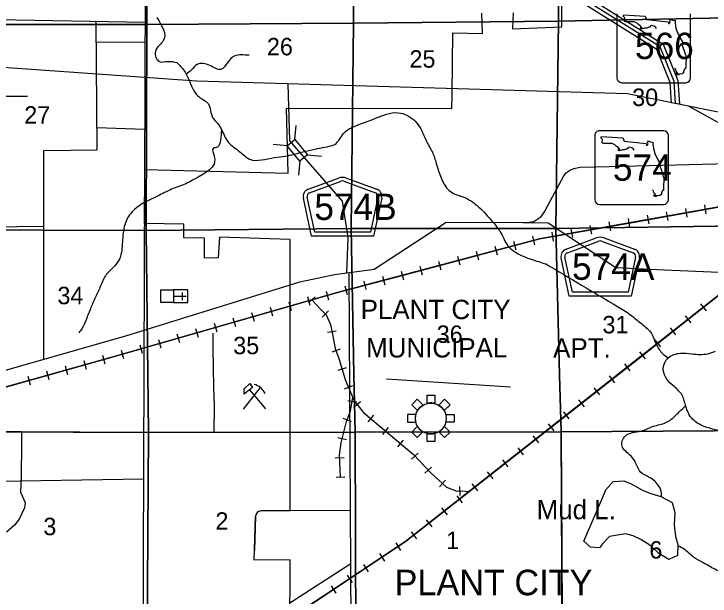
# Model space of a CAD drawing. Extents: x 380424 to 701066, y 1117407 to 1412949.
# Drawn here: x 592389 to 610335, y 1327133 to 1342151 of the extents above; entities that cross this region are included whole.
import ezdxf

# ---------------------------------------------------------------- set-up
doc = ezdxf.new("R2010")
doc.units = 0
for name, color, linetype in [('Airport Names', 7, 'Continuous'), ('Airport Runways', 7, 'Continuous'), ('Airports Commercial', 7, 'Continuous'), ('Bridges and Drawbridges County Highways', 7, 'Continuous'), ('Cities Incorporated Area', 7, 'Continuous'), ('Connecting Roads', 7, 'Continuous'), ('County Routes Highway Center Lines', 7, 'Continuous'), ('Culture', 7, 'Continuous'), ('Lakes and Ponds', 7, 'Continuous'), ('Lakes and Ponds Text', 7, 'Continuous'), ('Local Roads Paved', 7, 'Continuous'), ('Narrow Canals', 7, 'Continuous'), ('Narrow River Creek and Branch and Slough', 7, 'Continuous'), ('Other Incorporated Names', 7, 'Continuous'), ('Railroads', 7, 'Continuous'), ('Roadshields County Roads', 7, 'Continuous'), ('Roadshilelds State Highways', 7, 'Continuous'), ('Section Lines', 7, 'Continuous'), ('Section Numbers', 7, 'Continuous'), ('State Route Divided Highway Outline and Fill', 7, 'Continuous'), ('State Routes Highway Center Lines', 7, 'Continuous'), ('Swamps', 7, 'Continuous'), ('Township  and Range lines', 7, 'Continuous'), ('US Routes Highway Center Lines', 7, 'Continuous')]:
    doc.layers.add(name, color=color, linetype=linetype)

msp = doc.modelspace()

# ---------------------------------------------------------------- linework, layer by layer
at = {"layer": 'Airport Runways'}
msp.add_line((601995, 1332740), (605188, 1332529), dxfattribs=at)
at = {"layer": 'Airports Commercial'}
for points in [[(602784, 1332210), (602935, 1332059), (602914, 1332047), (602896, 1332034), (602877, 1332018), (602857, 1332000), (602840, 1331982), (602818, 1331955), (602803, 1331934), (602793, 1331918), (602643, 1332069)], [(603038, 1332318), (603238, 1332318), (603238, 1332102), (603222, 1332106), (603202, 1332110), (603187, 1332112), (603166, 1332114), (603152, 1332115), (603140, 1332115), (603121, 1332114), (603099, 1332113), (603084, 1332111), (603070, 1332109), (603054, 1332106), (603038, 1332102), (603038, 1332102)], [(603341, 1332060), (603491, 1332210), (603633, 1332069), (603483, 1331919), (603470, 1331938), (603457, 1331957), (603439, 1331979), (603423, 1331996), (603407, 1332011), (603386, 1332029), (603364, 1332045), (603346, 1332056)], [(602751, 1331818), (602538, 1331818), (602538, 1331618), (602750, 1331618), (602746, 1331639), (602741, 1331668), (602739, 1331688), (602738, 1331709), (602738, 1331729), (602740, 1331750), (602742, 1331772), (602746, 1331791), (602749, 1331808)], [(603525, 1331818), (603738, 1331818), (603738, 1331618), (603526, 1331618), (603530, 1331633), (603533, 1331657), (603536, 1331668), (603537, 1331689), (603538, 1331713), (603538, 1331725), (603538, 1331737), (603535, 1331759), (603532, 1331782), (603529, 1331798)], [(602793, 1331512), (602643, 1331361), (602784, 1331220), (602933, 1331369), (602934, 1331371), (602923, 1331378), (602908, 1331388), (602896, 1331396), (602882, 1331407), (602870, 1331418), (602856, 1331431), (602844, 1331444), (602831, 1331458), (602820, 1331473), (602809, 1331487), (602801, 1331500), (602795, 1331508)], [(603482, 1331512), (603633, 1331361), (603491, 1331220), (603341, 1331370), (603350, 1331376), (603359, 1331382), (603370, 1331389), (603383, 1331399), (603396, 1331408), (603406, 1331419), (603420, 1331431), (603434, 1331445), (603447, 1331460), (603458, 1331475), (603468, 1331489), (603479, 1331505)], [(603238, 1331327), (603238, 1331118), (603038, 1331118), (603038, 1331328), (603047, 1331325), (603058, 1331323), (603070, 1331321), (603083, 1331319), (603093, 1331317), (603109, 1331316), (603124, 1331315), (603145, 1331315), (603161, 1331316), (603178, 1331317), (603196, 1331319), (603207, 1331321), (603224, 1331325)]]:
    msp.add_lwpolyline(points, close=True, dxfattribs=at)
msp.add_circle((603137, 1331713), 398, dxfattribs=at)
at = {"layer": 'Bridges and Drawbridges County Highways'}
for p, q in [((599631, 1338909), (599664, 1339269)), ((599434, 1338745), (599074, 1338778)), ((599958, 1338515), (600319, 1338482)), ((599761, 1338351), (599728, 1337991))]:
    msp.add_line(p, q, dxfattribs=at)
msp.add_lwpolyline([(599631, 1338909), (599958, 1338515), (599761, 1338351), (599434, 1338745)], close=True, dxfattribs=at)
at = {"layer": 'Cities Incorporated Area'}
for points in [[(605261, 1342182), (605240, 1341770), (606517, 1341817), (606517, 1342890)], [(599507, 1329338), (599509, 1335293), (599509, 1336335), (597689, 1336393), (597657, 1335855), (597304, 1335850), (597299, 1336362), (596771, 1336372), (596766, 1336731), (595758, 1336748), (595762, 1338136), (599457, 1338040), (599419, 1339721), (603678, 1339712), (603683, 1340089), (603704, 1341659), (604469, 1341643), (604453, 1342173)], [(598758, 1329328), (599507, 1329338)], [(613093, 1326003), (609166, 1325972), (609197, 1323352), (608634, 1323345), (606659, 1323377), (606648, 1322131), (606562, 1322132), (606578, 1320732), (605861, 1320701), (605861, 1322011), (604708, 1322042), (604677, 1320701), (603212, 1320701), (603114, 1322362), (601855, 1322705), (601868, 1323313), (601090, 1323313), (601076, 1326165), (599503, 1326141), (599506, 1328064), (598583, 1328061), (598620, 1329192)]]:
    msp.add_lwpolyline(points, dxfattribs=at)
msp.add_arc((598761, 1329187), 141, 90.8954, 178.1526, dxfattribs=at)
at = {"layer": 'Connecting Roads'}
for points in [[(609162, 1335551), (610965, 1335470), (611707, 1336157)], [(601103, 1323313), (601028, 1335478)], [(601065, 1329334), (599471, 1329337)], [(599504, 1326963), (601074, 1327974)]]:
    msp.add_lwpolyline(points, dxfattribs=at)
at = {"layer": 'County Routes Highway Center Lines'}
for points in [[(599453, 1340350), (599490, 1338874), (600852, 1337318), (600999, 1336379), (600966, 1335470)], [(605631, 1336766), (606158, 1336763), (607909, 1335608), (609162, 1335551)]]:
    msp.add_lwpolyline(points, dxfattribs=at)
at = {"layer": 'Culture'}
for p, q in [((596876, 1335029), (596501, 1335029)), ((596501, 1335029), (596501, 1334704)), ((596876, 1334704), (596876, 1335029)), ((596501, 1334867), (596826, 1334867)), ((596726, 1334967), (596726, 1334766)), ((596501, 1334704), (596876, 1334704)), ((598305, 1331952), (598742, 1332512)), ((598461, 1332453), (598874, 1331961))]:
    msp.add_line(p, q, dxfattribs=at)
for points in [[(596501, 1335029), (596501, 1334704), (596176, 1334705), (596176, 1335030)], [(598467, 1332613), (598537, 1332513), (598322, 1332341), (598322, 1332476)]]:
    msp.add_lwpolyline(points, close=True, dxfattribs=at)
msp.add_arc((598471, 1332179), 431, 24.5415, 74.8304, dxfattribs=at)
at = {"layer": 'Lakes and Ponds'}
msp.add_lwpolyline([(607636, 1329852), (607640, 1329867), (607841, 1330088), (608110, 1330104), (608300, 1330030), (608606, 1329861), (608812, 1329782), (609065, 1329703), (609355, 1329550), (609429, 1329286), (609413, 1328975), (609445, 1328669), (609503, 1328468), (609498, 1328183), (609276, 1328073), (609018, 1328231), (608812, 1328431), (608548, 1328590), (608353, 1328685), (608163, 1328743), (607999, 1328711), (607746, 1328674), (607566, 1328479), (607482, 1328379), (607250, 1328394), (607081, 1328553)], close=True, dxfattribs=at)
at = {"layer": 'Local Roads Paved'}
for p, q in [((595775, 1341932), (586431, 1342088)), ((595773, 1341412), (594512, 1341422)), ((594529, 1339219), (595766, 1339178)), ((598620, 1329192), (598591, 1328305))]:
    msp.add_line(p, q, dxfattribs=at)
for points in [[(595694, 1318216), (595820, 1355145)], [(593156, 1333241), (593157, 1338631), (594534, 1338646), (594507, 1341953)], [(591849, 1332868), (591795, 1336657), (593157, 1336673)], [(595739, 1331360), (597549, 1331372), (597556, 1332047), (597541, 1332514), (597521, 1333557), (597521, 1333832), (597527, 1333918)], [(595735, 1330145), (590407, 1330062)], [(599471, 1329337), (599471, 1329337), (598758, 1329328)]]:
    msp.add_lwpolyline(points, dxfattribs=at)
msp.add_arc((598761, 1329187), 141, 90.8954, 178.1526, dxfattribs=at)
at = {"layer": 'Narrow Canals'}
for points in [[(611012, 1330885), (610975, 1330980), (610896, 1331175), (610759, 1331318), (610474, 1331423), (610184, 1331508), (609883, 1331698), (609709, 1332025), (609614, 1332315), (609408, 1332536), (609223, 1332732), (609128, 1332964), (609255, 1333280), (609572, 1333397), (609862, 1333381), (610273, 1333386), (610479, 1333455)], [(609078, 1329696), (609081, 1329798), (609012, 1329972), (608775, 1330194), (608537, 1330336), (608400, 1330605), (608258, 1330779), (608057, 1331038), (608184, 1331291), (608601, 1331402), (608828, 1331502), (609160, 1331592), (609413, 1331761), (609540, 1331887), (609704, 1332037)]]:
    msp.add_spline(points, degree=3, dxfattribs=at)
at = {"layer": 'Narrow River Creek and Branch and Slough'}
msp.add_lwpolyline([(592227, 1331389), (592581, 1331380), (592581, 1331173), (592581, 1331007), (592581, 1330809), (592576, 1330482), (592575, 1330270), (592572, 1330211), (592562, 1329810), (592682, 1329550), (592660, 1329407), (592523, 1329117), (592407, 1328964), (592196, 1328785)], dxfattribs=at)
for points in [[(596074, 1342057), (596248, 1341471), (596037, 1341178), (596138, 1340921), (596354, 1340926), (596590, 1340894)], [(598455, 1341083), (598247, 1341092), (598081, 1341069), (597892, 1340889), (597726, 1340718), (597442, 1340818), (597111, 1340846), (596968, 1340709), (596833, 1340590)], [(596590, 1340894), (596784, 1340676), (596920, 1340401)], [(596920, 1340401), (597171, 1340002), (597404, 1339828), (597510, 1339480), (597633, 1339334), (597735, 1339178), (597912, 1338845), (598213, 1338597), (598466, 1338404), (599101, 1338447), (599380, 1338479), (599611, 1338533)], [(599611, 1338533), (600219, 1338678), (600466, 1338726), (600660, 1338786), (600887, 1339063), (601326, 1339313), (601708, 1339458), (602289, 1339603), (602536, 1339528), (602876, 1339185), (603013, 1338884), (603176, 1338581), (603278, 1338296), (603692, 1337532), (603973, 1337428), (604374, 1337169), (604726, 1336789)], [(597743, 1339164), (597710, 1338888), (597634, 1338717), (597524, 1338681), (597555, 1338493), (597040, 1337887), (596687, 1337712), (596497, 1337644), (596143, 1337475), (595717, 1337273)], [(595717, 1337273), (595399, 1337005), (595235, 1336668), (595183, 1336209), (595093, 1335797), (594935, 1335597), (594771, 1335428), (594623, 1335132), (594491, 1334847), (594375, 1334578), (594249, 1334262), (594143, 1334030), (594059, 1333924)], [(604726, 1336789), (604913, 1336552), (605124, 1336172), (605725, 1335824), (606100, 1335702)], [(606100, 1335702), (607952, 1334600), (608284, 1334388), (608564, 1334162), (608828, 1333903), (608938, 1333645), (609091, 1333412), (609255, 1333280)], [(611497, 1327160), (611376, 1327308), (611213, 1327408), (610965, 1327556), (610743, 1327682), (610421, 1327846), (610131, 1328009), (609909, 1328141), (609667, 1328342), (609502, 1328431)]]:
    msp.add_spline(points, degree=3, dxfattribs=at)
at = {"layer": 'Railroads'}
for p, q in [((610190, 1337223), (610230, 1336996)), ((609205, 1337047), (609246, 1336820)), ((609698, 1337135), (609738, 1336908)), ((608221, 1336871), (608262, 1336644)), ((608713, 1336959), (608754, 1336732)), ((607237, 1336694), (607277, 1336468)), ((607729, 1336783), (607769, 1336556)), ((606252, 1336518), (606293, 1336292)), ((606744, 1336606), (606785, 1336380)), ((605270, 1336287), (605330, 1336064)), ((605754, 1336415), (605813, 1336193)), ((604787, 1336158), (604846, 1335936)), ((604304, 1336030), (604363, 1335808)), ((603338, 1335773), (603397, 1335551)), ((603821, 1335902), (603880, 1335679)), ((602854, 1335645), (602913, 1335423)), ((601888, 1335388), (601947, 1335166)), ((602371, 1335517), (602430, 1335294)), ((601405, 1335260), (601464, 1335038)), ((600921, 1335132), (600980, 1334909)), ((599957, 1334860), (600020, 1334639)), ((600153, 1334852), (599987, 1334694)), ((600437, 1334998), (600501, 1334777)), ((599476, 1334722), (599539, 1334501)), ((610090, 1334671), (610232, 1334490)), ((598995, 1334584), (599059, 1334363)), ((600498, 1334491), (600333, 1334332)), ((598034, 1334308), (598098, 1334087)), ((598515, 1334446), (598578, 1334225)), ((609697, 1334362), (609839, 1334181)), ((597554, 1334170), (597617, 1333949)), ((597073, 1334032), (597137, 1333811)), ((600700, 1333969), (600474, 1333930)), ((609304, 1334052), (609446, 1333872)), ((596592, 1333894), (596656, 1333673)), ((595631, 1333618), (595695, 1333397)), ((596112, 1333756), (596175, 1333535)), ((608911, 1333743), (609054, 1333562)), ((595151, 1333480), (595214, 1333259)), ((600799, 1333502), (600584, 1333421)), ((608518, 1333434), (608661, 1333253)), ((594670, 1333344), (594732, 1333123)), ((593707, 1333075), (593769, 1332853)), ((594189, 1333209), (594251, 1332988)), ((608126, 1333124), (608268, 1332944)), ((593226, 1332940), (593288, 1332719)), ((600958, 1333019), (600738, 1332954)), ((592744, 1332806), (592806, 1332584)), ((607733, 1332815), (607875, 1332634)), ((601119, 1332559), (600906, 1332471)), ((607340, 1332506), (607482, 1332325)), ((600994, 1332180), (601221, 1332142)), ((606947, 1332196), (607089, 1332016)), ((601326, 1332145), (601147, 1332000)), ((601657, 1331803), (601509, 1331627)), ((606554, 1331887), (606696, 1331706)), ((600870, 1331721), (601086, 1331640)), ((602039, 1331481), (601891, 1331305)), ((606161, 1331578), (606304, 1331397)), ((605769, 1331268), (605911, 1331088)), ((600740, 1331225), (600963, 1331170)), ((602421, 1331158), (602273, 1330982)), ((605376, 1330959), (605518, 1330778)), ((602809, 1330822), (602641, 1330664)), ((600669, 1330698), (600899, 1330709)), ((604983, 1330650), (605125, 1330469)), ((603152, 1330459), (602985, 1330301)), ((600692, 1330199), (600922, 1330210)), ((604590, 1330341), (604732, 1330160)), ((603512, 1330126), (603358, 1329955)), ((604197, 1330031), (604339, 1329850)), ((603874, 1329958), (603883, 1329728)), ((603804, 1329722), (603947, 1329541)), ((603411, 1329413), (603554, 1329232)), ((603019, 1329103), (603161, 1328923)), ((602626, 1328794), (602768, 1328613)), ((602230, 1328505), (602357, 1328313)), ((601813, 1328228), (601940, 1328037)), ((601397, 1327952), (601524, 1327760)), ((600980, 1327675), (601108, 1327483)), ((600564, 1327398), (600691, 1327207))]:
    msp.add_line(p, q, dxfattribs=at)
for points in [[(640692, 1343147), (629949, 1340915), (624435, 1339739), (621153, 1339111), (616727, 1338272), (613080, 1337623), (605941, 1336346), (600697, 1334953), (594945, 1333301), (589943, 1331903), (586640, 1330964), (583237, 1330046), (578451, 1329154), (572789, 1328162), (569270, 1327471)], [(608241, 1336757), (613080, 1337623), (614148, 1337813)], [(615982, 1337696), (615370, 1337533), (614236, 1337454), (613281, 1337032), (612553, 1336568), (610775, 1335064), (602485, 1328537), (596164, 1324337), (589864, 1320152), (585859, 1317583), (583462, 1316061), (582382, 1315759), (579370, 1314951), (575249, 1313927), (574183, 1313653)], [(608590, 1333343), (610775, 1335064), (612553, 1336568), (613281, 1337032), (613305, 1337043)], [(602401, 1335406), (605941, 1336346), (608241, 1336757)], [(596624, 1333784), (600697, 1334953), (602401, 1335406)], [(600070, 1334773), (600296, 1334536), (600438, 1334388), (600554, 1334140), (600607, 1333834), (600670, 1333518), (600765, 1333265), (600929, 1332716), (601156, 1332172), (601404, 1331866), (602686, 1330785), (603134, 1330310), (603541, 1329946), (603804, 1329840), (603936, 1329845), (604127, 1329830)], [(600070, 1334773), (600296, 1334536), (600438, 1334388), (600554, 1334140), (600607, 1333834), (600670, 1333518), (600765, 1333265), (600929, 1332716), (601156, 1332172), (601404, 1331866), (602686, 1330785), (603134, 1330310), (603435, 1330040)], [(590849, 1332156), (594945, 1333301), (596624, 1333784)], [(603875, 1329632), (608590, 1333343)], [(600807, 1330204), (600781, 1330764), (600823, 1331085), (600960, 1331634), (601066, 1331914), (601122, 1332252)], [(600807, 1330204), (600781, 1330764), (600823, 1331085), (600960, 1331634), (601066, 1331914), (601122, 1332252)], [(603435, 1330040), (603541, 1329946), (603804, 1329840), (603936, 1329845), (604127, 1329830)], [(598962, 1326196), (602485, 1328537), (603875, 1329632)]]:
    msp.add_lwpolyline(points, dxfattribs=at)
at = {"layer": 'Roadshields County Roads'}
for p, q in [((599978, 1337630), (600757, 1337916)), ((600964, 1337916), (601742, 1337630)), ((600012, 1337536), (600826, 1337835)), ((600895, 1337835), (601708, 1337537)), ((600062, 1336418), (599851, 1337400)), ((600143, 1336518), (599949, 1337421)), ((601771, 1337422), (601577, 1336518)), ((601869, 1337401), (601658, 1336418)), ((601577, 1336518), (600143, 1336518)), ((601658, 1336418), (600062, 1336418)), ((606622, 1336085), (607401, 1336371)), ((606656, 1335991), (607470, 1336290)), ((607539, 1336290), (608351, 1335991)), ((607608, 1336371), (608386, 1336085)), ((606706, 1334873), (606495, 1335855)), ((606786, 1334973), (606593, 1335876)), ((608415, 1335876), (608221, 1334973)), ((608513, 1335855), (608302, 1334873)), ((608302, 1334873), (606706, 1334873)), ((608221, 1334973), (606786, 1334973))]:
    msp.add_line(p, q, dxfattribs=at)
for centre, radius, start, end in [((600861, 1337635), 300, 69.8264, 110.1725), ((600861, 1337741), 100, 69.8265, 110.1725), ((600047, 1337442), 200, 110.1725, 192.0994), ((600047, 1337442), 100, 110.1725, 192.0994), ((601673, 1337443), 100, 347.8996, 69.8265), ((601673, 1337443), 200, 347.8996, 69.8265), ((607504, 1336089), 300, 69.8264, 110.1725), ((607504, 1336196), 100, 69.8265, 110.1725), ((606691, 1335897), 200, 110.1725, 192.0994), ((606691, 1335897), 100, 110.1725, 192.0994), ((608317, 1335897), 100, 347.8996, 69.8265), ((608317, 1335897), 200, 347.8996, 69.8265)]:
    msp.add_arc(centre, radius, start, end, dxfattribs=at)
at = {"layer": 'Roadshilelds State Highways'}
for p, q in [((607934, 1342151), (607934, 1340501)), ((609834, 1340501), (609834, 1342151)), ((608059, 1340376), (609709, 1340376)), ((607361, 1339012), (607361, 1337362)), ((609136, 1339137), (607486, 1339137)), ((609261, 1337362), (609261, 1339012)), ((607486, 1337237), (609136, 1337237))]:
    msp.add_line(p, q, dxfattribs=at)
for points in [[(608953, 1341777), (608934, 1341802), (608891, 1341838), (608822, 1341848), (608792, 1341835), (608789, 1341805), (608759, 1341808), (608706, 1341779), (608647, 1341779), (608571, 1341759), (608545, 1341766), (608548, 1341808), (608564, 1341779), (608581, 1341795), (608545, 1341838), (608489, 1341881), (608452, 1341911), (608380, 1341944), (608304, 1341947), (608149, 1341944), (608126, 1341960), (608139, 1342046), (608093, 1342089), (608109, 1342128)], [(608109, 1342128), (608663, 1342089), (608693, 1342010), (609257, 1341947), (609270, 1341901), (609293, 1341901), (609309, 1341934), (609300, 1341973), (609319, 1342013), (609369, 1341990), (609435, 1341980), (609435, 1341917), (609454, 1341782), (609487, 1341686), (609557, 1341538), (609603, 1341459), (609629, 1341423), (609609, 1341366), (609636, 1341297), (609669, 1341202), (609692, 1341122), (609718, 1341053), (609718, 1340990), (609712, 1340865), (609708, 1340793), (609705, 1340737), (609692, 1340753), (609675, 1340717), (609652, 1340677), (609652, 1340631), (609613, 1340601), (609570, 1340595), (609534, 1340601), (609520, 1340581), (609478, 1340575), (609458, 1340611), (609468, 1340628), (609481, 1340605), (609497, 1340598), (609497, 1340628), (609461, 1340671), (609448, 1340723), (609425, 1340748)], [(608380, 1338638), (608361, 1338664), (608318, 1338700), (608248, 1338710), (608219, 1338697), (608215, 1338667), (608186, 1338670), (608133, 1338641), (608074, 1338641), (607998, 1338621), (607972, 1338627), (607975, 1338670), (607991, 1338641), (608008, 1338657), (607972, 1338700), (607915, 1338743), (607879, 1338773), (607807, 1338806), (607731, 1338809), (607576, 1338806), (607553, 1338822), (607566, 1338908), (607520, 1338951), (607536, 1338990)], [(607536, 1338990), (608090, 1338951), (608120, 1338871), (608684, 1338809), (608697, 1338763), (608720, 1338763), (608736, 1338796), (608726, 1338835), (608746, 1338875), (608796, 1338852), (608862, 1338842), (608862, 1338779), (608881, 1338644), (608914, 1338548), (608984, 1338400), (609030, 1338321), (609056, 1338284), (609036, 1338228), (609063, 1338159), (609096, 1338063), (609119, 1337984), (609145, 1337915), (609145, 1337852), (609138, 1337727), (609135, 1337654), (609132, 1337598), (609119, 1337615), (609102, 1337579), (609079, 1337539), (609079, 1337493), (609040, 1337463), (608997, 1337457), (608960, 1337463), (608947, 1337443), (608904, 1337437), (608885, 1337473), (608895, 1337489), (608908, 1337466), (608924, 1337460), (608924, 1337489), (608888, 1337532), (608875, 1337585), (608852, 1337610)]]:
    msp.add_lwpolyline(points, dxfattribs=at)
for centre, start, end in [((608059, 1340501), 179.9995, 269.9995), ((609709, 1340501), 269.9995, 359.9995), ((607486, 1339012), 89.9992, 179.9992), ((609136, 1339012), 359.9992, 89.9992), ((607486, 1337362), 179.9992, 269.9992), ((609136, 1337362), 269.9992, 359.9992)]:
    msp.add_arc(centre, 125, start, end, dxfattribs=at)
at = {"layer": 'Section Lines'}
for points in [[(606410, 1347243), (606428, 1341967), (606415, 1341967), (601150, 1341909), (601143, 1341909), (601128, 1347208), (601138, 1347206)], [(611588, 1347345), (611626, 1342068), (606428, 1341967), (606410, 1347243), (606420, 1347243)], [(595822, 1347170), (595811, 1341882), (595811, 1341877), (595794, 1341876), (590477, 1341876), (590477, 1341882), (590447, 1347171), (590447, 1347177), (595807, 1347170)], [(601128, 1347208), (601143, 1341909), (595811, 1341877), (595811, 1341882), (595822, 1347170)], [(611626, 1342068), (611626, 1342060), (611677, 1336696), (606369, 1336614), (606362, 1336613), (606428, 1341967)], [(595811, 1341877), (595798, 1336563), (595778, 1336563), (590473, 1336580), (590473, 1336591), (590477, 1341876), (595794, 1341876)], [(601143, 1341909), (601079, 1336619), (595798, 1336563), (595811, 1341877)], [(606428, 1341967), (606362, 1336613), (601079, 1336619), (601143, 1341909), (601150, 1341909), (606415, 1341967)], [(611677, 1336696), (611672, 1332838), (611744, 1332838), (611759, 1331408), (606493, 1331372), (606455, 1332844), (606362, 1336613), (606369, 1336614)], [(595798, 1336563), (595837, 1332859), (595854, 1331352), (590528, 1331376), (590514, 1332867), (590473, 1336580), (595778, 1336563)], [(601079, 1336619), (601079, 1336614), (601155, 1332851), (601182, 1331363), (595854, 1331352), (595837, 1332859), (595798, 1336563)], [(606362, 1336613), (606455, 1332844), (606493, 1331372), (601182, 1331363), (601155, 1332851), (601079, 1336614), (601079, 1336619)], [(595854, 1331352), (595821, 1326076), (590581, 1326071), (590528, 1331376)], [(601182, 1331363), (601199, 1326000), (595821, 1326076), (595854, 1331352)], [(606493, 1331372), (606523, 1325984), (601199, 1326000), (601182, 1331363)], [(611759, 1331408), (611812, 1325975), (606523, 1325984), (606493, 1331372)]]:
    msp.add_lwpolyline(points, close=True, dxfattribs=at)
at = {"layer": 'State Route Divided Highway Outline and Fill'}
msp.add_lwpolyline([(606157, 1343233), (609126, 1341368), (609508, 1340430), (609544, 1339819), (609342, 1339860), (609310, 1340385), (608965, 1341233), (606051, 1343064), (605424, 1343458), (605530, 1343628)], close=True, dxfattribs=at)
at = {"layer": 'State Routes Highway Center Lines'}
msp.add_line((609790, 1339769), (612352, 1338354), dxfattribs=at)
for points in [[(609443, 1339840), (609409, 1340408), (609046, 1341300), (606104, 1343149), (605477, 1343543)], [(587558, 1331645), (595272, 1333845), (599763, 1335238), (600654, 1335428), (601678, 1335565), (603530, 1336779), (605518, 1336767), (605631, 1336766), (605788, 1336799), (605897, 1336864), (605989, 1336934), (606070, 1337048), (606152, 1337207), (606562, 1337972), (606637, 1338059), (606735, 1338129), (606833, 1338167), (606974, 1338200), (607391, 1338210), (611861, 1338321)]]:
    msp.add_lwpolyline(points, dxfattribs=at)
at = {"layer": 'Swamps'}
for p, q in [((591985, 1340026), (592435, 1340026)), ((592435, 1340026), (592735, 1340026))]:
    msp.add_line(p, q, dxfattribs=at)
at = {"layer": 'Township  and Range lines'}
for p, q in [((606410, 1347243), (606428, 1341967)), ((606428, 1341967), (606362, 1336613)), ((606362, 1336613), (606455, 1332844)), ((606455, 1332844), (606493, 1331372)), ((590528, 1331376), (595854, 1331352)), ((595854, 1331352), (601182, 1331363)), ((601182, 1331363), (606493, 1331372)), ((606493, 1331372), (611759, 1331408)), ((606493, 1331372), (606523, 1325984))]:
    msp.add_line(p, q, dxfattribs=at)
at = {"layer": 'US Routes Highway Center Lines'}
msp.add_lwpolyline([(619312, 1339549), (617771, 1339575), (616858, 1339512), (615260, 1339243), (614157, 1339021), (613186, 1339084), (610326, 1339660), (608205, 1340092), (597098, 1340419), (590276, 1340899), (587057, 1341058), (585342, 1341000), (582361, 1340145), (577438, 1338915), (576151, 1338583), (573697, 1337865), (572151, 1337480), (570990, 1336847), (569445, 1336071)], dxfattribs=at)

# ---------------------------------------------------------------- texts
at = {"layer": 'Airport Names'}
for s, rotation, p in [('PLANT CITY', 0.0005, (601327, 1334277)), ('MUNICIPAL', 0.0004, (601468, 1333288)), ('APT.', 0.0004, (606289, 1333283))]:
    msp.add_text(s, height=500, rotation=rotation, dxfattribs=at).set_placement(p)
at = {"layer": 'Lakes and Ponds Text'}
msp.add_text('Mud L.', height=500, rotation=0.0004, dxfattribs=at).set_placement((605863, 1329115))
at = {"layer": 'Other Incorporated Names'}
msp.add_text('PLANT CITY', height=660, rotation=0.0004, dxfattribs=at).set_placement((602202, 1327154))
at = {"layer": 'Roadshields County Roads'}
for s, p in [('574B', (600133, 1336836)), ('574A', (606776, 1335291))]:
    msp.add_text(s, height=680, rotation=359.9995, dxfattribs=at).set_placement(p)
at = {"layer": 'Roadshilelds State Highways'}
for s, rotation, p in [('566', 359.9995, (608399, 1340986)), ('574', 359.9992, (607829, 1337847))]:
    msp.add_text(s, height=680, rotation=rotation, dxfattribs=at).set_placement(p)
at = {"layer": 'Section Numbers'}
for s, p in [('26', (598911, 1341082)), ('25', (602586, 1340764)), ('30', (608327, 1339775)), ('27', (592655, 1339320)), ('34', (593511, 1334662)), ('31', (607561, 1333910)), ('36', (603288, 1333664)), ('35', (598043, 1333372)), ('2', (597584, 1328845)), ('3', (593148, 1328704)), ('1', (603529, 1328345)), ('6', (608769, 1328101))]:
    msp.add_text(s, height=450, dxfattribs=at).set_placement(p)

doc.saveas('drawing.dxf')
